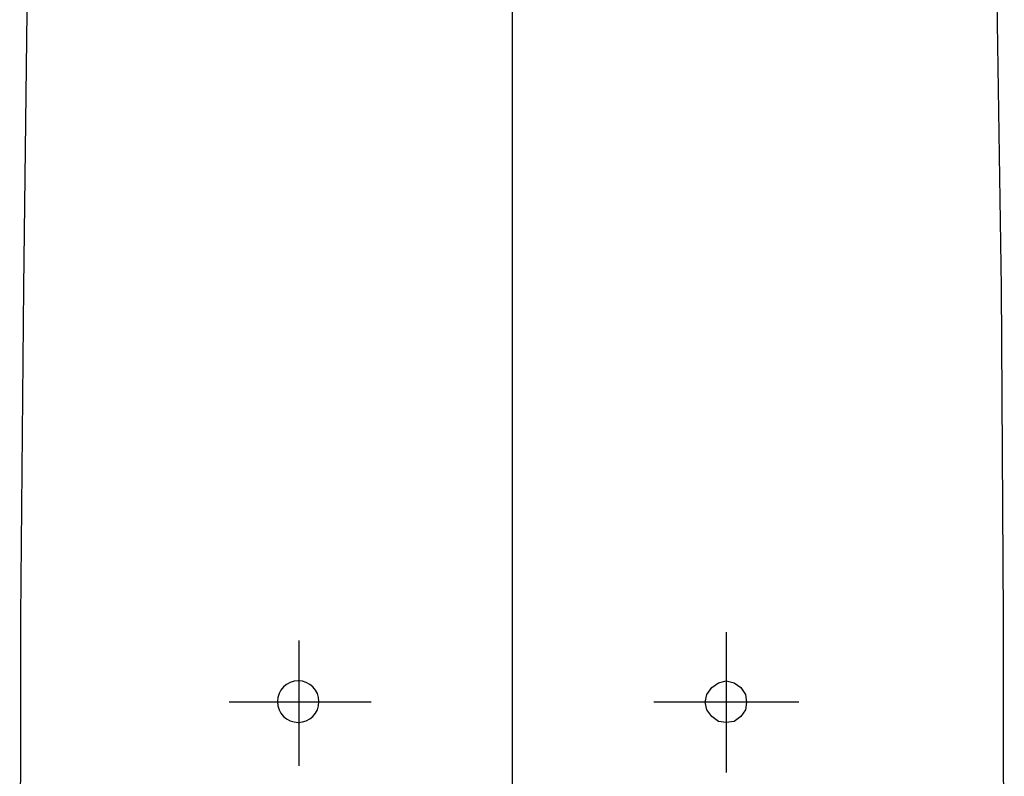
# Model space of a CAD drawing. Header units: millimetres. Extents: x 28600 to 181045, y -399112 to -163690.
# Tile 296 of 482: x 74580 to 74616, y -197781 to -197754. Entities that reach past the tile are written whole.
import ezdxf

# ---------------------------------------------------------------- set-up
doc = ezdxf.new("R2010")
doc.units = ezdxf.units.MM
doc.layers.get('0').update_dxf_attribs({"color": 8})
doc.layers.add('!! 2_wypos-sanitarne', color=8, linetype='Continuous')

# ---------------------------------------------------------------- blocks, each defined once
blk = doc.blocks.new('A$C324a30b8')
for points in [[(0, 0.01049), (0, -0.71083)], [(0.17552, 0), (0.17692, -0.11958), (0.17797, -0.23916), (0.17832, -0.47832)], [(-0.17832, -0.47832), (-0.17797, -0.23916), (-0.17727, -0.11958), (-0.17552, 0)], [(-0.07762, -0.24458), (-0.07762, -0.29545)], [(0.07727, -0.24755), (0.07727, -0.293)], [(-0.10385, -0.26993), (-0.0514, -0.26993)], [(0.05104, -0.26993), (0.10244, -0.26993)]]:
    blk.add_lwpolyline(points)
blk.add_lwpolyline([(-0.07762, -0.27727), (-0.07483, -0.27692), (-0.07238, -0.27517), (-0.07063, -0.27272), (-0.06993, -0.26993), (-0.07063, -0.26713), (-0.07238, -0.26468), (-0.07483, -0.26294), (-0.07762, -0.26224), (-0.08042, -0.26294), (-0.08287, -0.26468), (-0.08462, -0.26713), (-0.08497, -0.26993), (-0.08462, -0.27272), (-0.08287, -0.27517), (-0.08042, -0.27692)], close=True)
blk.add_circle((0.07744, -0.26975), 0.00752)

msp = doc.modelspace()

# ---------------------------------------------------------------- block references
at = {"layer": '!! 2_wypos-sanitarne', "xscale": -100, "yscale": 100, "zscale": 100}
msp.add_blockref('A$C324a30b8', (74598.31195, -197751.36736), dxfattribs=at)

doc.saveas('drawing.dxf')
